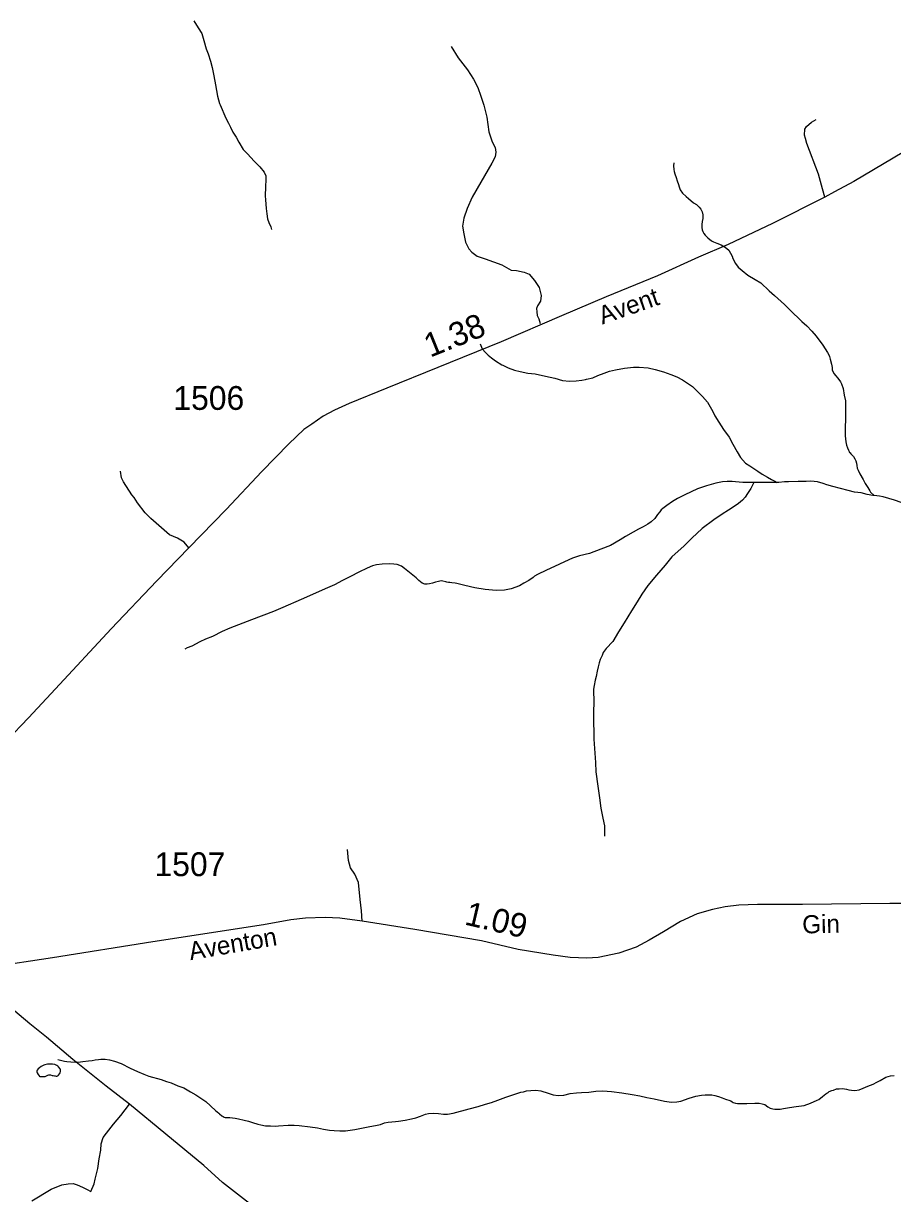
# Model space of a CAD drawing. Extents: x 2220236 to 2384410, y 720751 to 894131.
# Drawn here: x 2310365 to 2314925, y 875066 to 881207 of the extents above; entities that cross this region are included whole.
import ezdxf

# ---------------------------------------------------------------- set-up
doc = ezdxf.new("R2010")
doc.units = 0
for name, color, linetype in [('Exist Hydrographic Misc Water Feature', 7, 'Continuous'), ('Exist Hydrographic Pond Under 1500 Sq Ft', 7, 'Continuous'), ('Exist Road Non-System Type 51', 7, 'Continuous'), ('Exist Road Primary NC Attributed', 7, 'Continuous'), ('Exist Road Secondary Mileage Hundredths English Label', 7, 'Continuous'), ('Exist Road Secondary Type 51 Attributed', 7, 'Continuous'), ('Exist Road Secondary Type 51 Label', 7, 'Continuous'), ('Exist Road Secondary Type 51 Number Label', 7, 'Continuous')]:
    doc.layers.add(name, color=color, linetype=linetype)

msp = doc.modelspace()

# ---------------------------------------------------------------- linework, layer by layer
at = {"layer": 'Exist Hydrographic Misc Water Feature'}
for points in [[(2311258.3, 881220.8), (2311282.4, 881184), (2311300.4, 881154.5), (2311312.3, 881118), (2311324.3, 881074.3), (2311334.4, 881048.3), (2311346.4, 881008.6), (2311354.4, 880976.1), (2311364.4, 880932.3), (2311372.3, 880884.2), (2311382.4, 880824.8), (2311394.4, 880786.6), (2311396.4, 880780.1), (2311426.5, 880709.9), (2311440.4, 880684.3), (2311452.3, 880662.6), (2311464.4, 880636.1), (2311480.4, 880610.5), (2311494.5, 880583.9), (2311518.4, 880546.4), (2311540.4, 880522.7), (2311558.4, 880504.4), (2311576.4, 880484), (2311592.4, 880466.4), (2311604.5, 880453.9), (2311628.4, 880426.1), (2311636, 880406.8), (2311636.4, 880388), (2311634.3, 880350.1), (2311632.5, 880302.4), (2311634.5, 880282.1), (2311638.4, 880236.2), (2311642.4, 880208.4), (2311646.4, 880182.3), (2311652.5, 880162.2), (2311662.4, 880140.4), (2311666.3, 880126.5)], [(2313777, 880476.6), (2313775.1, 880459.3), (2313777.1, 880440.4), (2313779.1, 880430.7), (2313783, 880418.4), (2313789, 880398.3), (2313795.2, 880380.5), (2313801.1, 880362.5), (2313805, 880350.5), (2313811.1, 880334.3), (2313823, 880316), (2313841.1, 880298.6), (2313853.2, 880288.4), (2313881.1, 880266.6), (2313895.1, 880256.6), (2313909.1, 880242.3), (2313919.1, 880232.1), (2313925.1, 880218.4), (2313929.1, 880202.1), (2313929.9, 880192.4), (2313929.1, 880184.1), (2313925.1, 880168.3), (2313923.2, 880152.7), (2313923.7, 880135.5), (2313925.9, 880124), (2313929.1, 880115.9), (2313934.7, 880104.7), (2313941.1, 880096), (2313955.1, 880082.5), (2313975.1, 880066.2), (2313984.8, 880060.7), (2314003.2, 880054.1), (2314025.2, 880046), (2314047.1, 880032.3), (2314065.1, 880018.2), (2314075.2, 880002.2), (2314083.3, 879986.2), (2314087.2, 879973.9), (2314101.2, 879948.3), (2314115.2, 879928.2), (2314135.2, 879910.3), (2314165.2, 879886.1), (2314203.1, 879863.8), (2314233.2, 879846.2), (2314277.2, 879804.4), (2314305.2, 879780.2), (2314357.2, 879732.3), (2314385.4, 879703.8), (2314449.3, 879642.6), (2314475.2, 879619.9), (2314501.4, 879592.1), (2314524.1, 879565.3), (2314558, 879519), (2314570.6, 879498.9), (2314583.2, 879479.9), (2314589.3, 879467.7), (2314593.2, 879459.7), (2314597.2, 879446), (2314603.7, 879418.3), (2314607, 879401.2), (2314607.3, 879389.8), (2314616.9, 879370.4), (2314627.2, 879357.8), (2314635.2, 879348.1), (2314647.7, 879332.2), (2314651.9, 879326), (2314657.4, 879316.2), (2314664.8, 879291.1), (2314671.4, 879256.2), (2314677.3, 879226), (2314677.3, 879180), (2314677.2, 879124.4), (2314675.3, 879093.9), (2314675.3, 879043.9), (2314679.2, 879012), (2314683.4, 878994), (2314687.5, 878980.3), (2314693.1, 878967.3), (2314697.4, 878960.1), (2314699.3, 878956.2), (2314701.2, 878953.7), (2314705.3, 878948.2), (2314714.4, 878940.4), (2314719.2, 878934), (2314727.3, 878921.9), (2314731.3, 878912.3), (2314734.7, 878899.4), (2314737.3, 878887.9), (2314739.5, 878874), (2314743.3, 878863.6), (2314753.3, 878844.4), (2314769.4, 878813.8), (2314781.2, 878793.7), (2314795.3, 878772.3), (2314805.3, 878753.7), (2314809.3, 878748.2), (2314828.1, 878729.2)], [(2312760.8, 879525.8), (2312770.9, 879499.8), (2312788.7, 879480.1), (2312802.7, 879465.8), (2312820.9, 879451.8), (2312840.9, 879436.2), (2312874.7, 879416.4), (2312880.8, 879414), (2312908.8, 879399.6), (2312940.7, 879387.9), (2312970.9, 879380.1), (2313010.8, 879371.7), (2313048.8, 879367.7), (2313104.3, 879356.8), (2313152.7, 879345.7), (2313192.8, 879334.2), (2313229.4, 879329.9), (2313264.9, 879332.1), (2313295, 879336), (2313312.9, 879338.3), (2313318.8, 879340.2), (2313352.9, 879348.2), (2313378.9, 879359.8), (2313411, 879371.7), (2313439, 879382.1), (2313470.9, 879389.8), (2313518.9, 879398.4), (2313566.3, 879403.7), (2313594.9, 879403.9), (2313641.9, 879400.2), (2313679.1, 879391.9), (2313723, 879379.7), (2313760.6, 879364.9), (2313792.3, 879352.2), (2313823, 879336.2), (2313875, 879302.3), (2313907.2, 879269.8), (2313927.2, 879250.3), (2313953, 879220.1), (2313981.1, 879170.4), (2313993, 879147.9), (2314013, 879114.3), (2314037.2, 879075.9), (2314067.2, 879036.1), (2314087.1, 878999.9), (2314109.1, 878959.8), (2314127.2, 878930.1), (2314153.2, 878900.2), (2314175.2, 878886.3), (2314217.2, 878857.6), (2314241.2, 878842.2), (2314269.1, 878826.1), (2314289.2, 878813.7), (2314311.2, 878804), (2314318.2, 878798.5)], [(2314196, 878797.7), (2314173.2, 878797.6), (2314139.2, 878797.8), (2314101, 878802), (2314083.1, 878803.7), (2314057.1, 878804.2), (2314033.2, 878801.6), (2313997.9, 878795.2), (2313948.6, 878780.9), (2313901.1, 878764.2), (2313835.1, 878733.7), (2313797.1, 878713.9), (2313770.9, 878698.2), (2313741, 878678), (2313719, 878661.5), (2313710.9, 878654), (2313702.9, 878643.6), (2313690.9, 878630.1), (2313676.9, 878609.7), (2313657.5, 878590.9), (2313640.9, 878579.7), (2313616.9, 878565.5), (2313591, 878553.8), (2313563, 878537.8), (2313523, 878514), (2313494.8, 878498), (2313444.8, 878468.2), (2313394.8, 878448.1), (2313334.9, 878425.8), (2313282.8, 878413.9), (2313244.9, 878401.7), (2313202.9, 878382), (2313150.8, 878357.7), (2313108.8, 878337.9), (2313062.7, 878315.4), (2313046.9, 878305.8), (2313038.8, 878299.7), (2313015.6, 878283.9), (2312990.8, 878269.9), (2312966.8, 878255.7), (2312923.6, 878240.1), (2312888.6, 878233.7), (2312844.7, 878231.9), (2312786.7, 878236.1), (2312732.7, 878246.1), (2312680.7, 878258), (2312638.5, 878267.6), (2312630.6, 878269.9), (2312611.9, 878272.3), (2312602.7, 878273.6), (2312594.5, 878274), (2312586.6, 878275.5), (2312580.7, 878277.7), (2312564.6, 878281), (2312556.7, 878281.5), (2312542.6, 878279.3), (2312526.6, 878275.4), (2312510.6, 878269.8), (2312494.5, 878265.9), (2312482.6, 878263.8), (2312470.6, 878264.1), (2312456.6, 878270.2), (2312438.6, 878284), (2312424.6, 878297.5), (2312398.5, 878319.4), (2312364.5, 878347.6), (2312349.1, 878358.4), (2312326.5, 878368.1), (2312308.6, 878369.9), (2312284.5, 878372.2), (2312246.6, 878369.8), (2312216.5, 878366.2), (2312196.2, 878360.3), (2312168.4, 878349.4), (2312124.3, 878327), (2312080.4, 878304), (2312038.4, 878284), (2311996.5, 878261.9), (2311960.4, 878245.6), (2311822.5, 878183.3), (2311726.3, 878141.6), (2311676.3, 878121.5), (2311562.3, 878077.4), (2311448.3, 878033.5), (2311408.2, 878015.5), (2311356.2, 877989.5), (2311320.2, 877975.7), (2311290.2, 877961.2), (2311248.2, 877939.9), (2311224.2, 877929.9), (2311212.3, 877923.6)], [(2314196, 878797.7), (2314181.1, 878765.9), (2314163.2, 878739.7), (2314151.1, 878722), (2314137.2, 878705.9), (2314117.1, 878687.8), (2314099.2, 878675.5), (2314063.1, 878653.6), (2314031.2, 878631.7), (2313987, 878602.1), (2313925, 878555.9), (2313871, 878506.3), (2313830.9, 878466), (2313767.1, 878407.6), (2313731, 878364.3), (2313687, 878311.4), (2313640.9, 878257.9), (2313609, 878211.6), (2313584.8, 878172), (2313555, 878123.9), (2313516.9, 878061.8), (2313486.9, 878013.7), (2313456.9, 877964.1), (2313422.8, 877927.4), (2313416.9, 877919.8), (2313406.9, 877905.4), (2313400.9, 877889.5), (2313391, 877869.5), (2313384.9, 877851.9), (2313380.9, 877831.3), (2313374.9, 877808), (2313368.8, 877780), (2313364.8, 877760), (2313358.9, 877733.6), (2313356.1, 877713.8), (2313355, 877691.6), (2313356.9, 877665.4), (2313354.8, 877575.9), (2313356.9, 877451.2), (2313366.9, 877329.3), (2313368.7, 877279.4), (2313378.8, 877205.2), (2313386.7, 877143.9), (2313394.8, 877089.2), (2313404.9, 877037.2), (2313412.8, 876995.7), (2313412.8, 876941.4)], [(2314318.2, 878798.5), (2314265.2, 878797.9), (2314239, 878797.9), (2314209, 878798.2), (2314196, 878797.7)], [(2314828.1, 878729.2), (2314821.3, 878729.7), (2314791.4, 878735.9), (2314759.3, 878743.6), (2314725.3, 878748), (2314691.4, 878755.6), (2314651.3, 878766.4), (2314611.2, 878777.7), (2314579.3, 878786.2), (2314561.2, 878792.1), (2314531.2, 878801.6), (2314513.3, 878804.1), (2314493.2, 878805.7), (2314470.7, 878804), (2314444.3, 878802.9), (2314429.3, 878803.9), (2314379.1, 878801.8), (2314357.1, 878801.7), (2314327.3, 878798.1), (2314318.2, 878798.5)], [(2315121.5, 878693.6), (2315109.4, 878689.9), (2315083.3, 878682.2), (2315072.2, 878679.4), (2315061.5, 878678.1), (2315049.9, 878677.7), (2315039.5, 878678), (2315019.6, 878680.4), (2315004, 878684), (2314969.4, 878694), (2314935.3, 878705.8), (2314905.3, 878714.3), (2314875.4, 878722.1), (2314855.4, 878726.3), (2314828.1, 878729.2)], [(2310545.3, 875771), (2310581.1, 875761.1), (2310593.2, 875759.2), (2310613.2, 875757.4), (2310637.3, 875756.8), (2310663.9, 875757.1), (2310677.2, 875759.2), (2310707.3, 875763), (2310725.2, 875765.4), (2310740.7, 875767.6), (2310758.2, 875769.9), (2310771.1, 875771.3), (2310793.1, 875771.4), (2310817.3, 875767.6), (2310843.2, 875761.2), (2310877.3, 875749.4), (2310925.3, 875725.2), (2310963.3, 875706.9), (2310997.2, 875692.9), (2311023.3, 875683.2), (2311087.4, 875665.4), (2311115.2, 875654.9), (2311139.4, 875646.9), (2311175.4, 875632.8), (2311207.3, 875621.1), (2311241.3, 875601.1), (2311269.4, 875585), (2311295.3, 875567.3), (2311321.5, 875549.3), (2311373.4, 875503), (2311389.4, 875488.9), (2311393.3, 875485.1), (2311405.3, 875474.9), (2311412.3, 875470.2), (2311418.4, 875468.1), (2311424.1, 875465.7), (2311433.4, 875465.3), (2311447.4, 875465.1), (2311462.6, 875464.9), (2311475.5, 875463), (2311493.4, 875458.8), (2311523.5, 875452.6), (2311545.3, 875447.1), (2311567.5, 875438.8), (2311595.4, 875430.9), (2311609.8, 875426.7), (2311635.4, 875422.8), (2311661.4, 875421.4), (2311687.5, 875420.9), (2311703.5, 875421.5), (2311754.3, 875425.2), (2311785.6, 875424.9), (2311811.4, 875423.4), (2311869.5, 875416.8), (2311907.6, 875410.9), (2311939.4, 875404.8), (2311971.5, 875398.7), (2311995.6, 875397.3), (2312025.5, 875395.3), (2312054, 875396.5), (2312103.8, 875402.6), (2312173.5, 875416.2), (2312221.5, 875425.4), (2312237.5, 875429.4), (2312259.6, 875437), (2312277.7, 875440.9), (2312297.6, 875443.3), (2312317.7, 875444.9), (2312333.6, 875447.4), (2312367.7, 875451.2), (2312400.2, 875458.3), (2312423.8, 875464.9), (2312447.6, 875473.3), (2312473.6, 875483.3), (2312489.7, 875487.4), (2312513.8, 875489.2), (2312541.7, 875486.9), (2312568.5, 875482.4), (2312589.7, 875483.3), (2312619.8, 875489.3), (2312703.8, 875511), (2312749.9, 875523.5), (2312789.8, 875534.9), (2312819.8, 875545.2), (2312853.8, 875557.2), (2312895.7, 875572.9), (2312937.8, 875587), (2312973.9, 875598.3), (2312987.8, 875601.3), (2313003.6, 875605.3), (2313027.5, 875607.9), (2313053.9, 875609), (2313079.9, 875605.1), (2313118, 875592.8), (2313143.9, 875584.7), (2313169.9, 875580.9), (2313200, 875583)], [(2313200, 875583), (2313233.9, 875591), (2313266, 875595.5), (2313292.1, 875597.3), (2313332, 875599), (2313368.1, 875603.1), (2313404, 875605.3), (2313450.1, 875603), (2313504, 875595.4), (2313558, 875587), (2313598.2, 875578.7), (2313636.1, 875571.2), (2313674, 875563), (2313728.8, 875551.2), (2313764.1, 875547.1), (2313792.1, 875547.4), (2313814.2, 875550.7), (2313858.1, 875567.3), (2313892.6, 875577), (2313922.1, 875583), (2313942.2, 875585.4), (2313956.3, 875585.2), (2313976.3, 875585.2), (2313992.2, 875581), (2314012.1, 875575.3), (2314030.1, 875569.4), (2314048.2, 875562.7), (2314070.1, 875555.4), (2314075.4, 875552.4), (2314082.2, 875547.7), (2314088.2, 875544.8), (2314100.7, 875540.3), (2314111, 875539.1), (2314126.2, 875538.9), (2314146.2, 875538.9), (2314160.2, 875539.5), (2314202.3, 875541.2), (2314224.2, 875541.3), (2314241.1, 875537.8), (2314254.3, 875533.4), (2314270.2, 875521), (2314282.5, 875514.9), (2314296.2, 875511.5), (2314306.5, 875509.3), (2314316.3, 875508.9), (2314334.3, 875509.6), (2314352.4, 875512.8), (2314384.2, 875517.5), (2314418.4, 875522.9), (2314460.4, 875528.8), (2314494.3, 875540.8), (2314528.2, 875557), (2314538.3, 875560.6), (2314556.3, 875575.4), (2314574.3, 875589.3), (2314580.4, 875592.8), (2314586.4, 875597.2), (2314592.4, 875601.5), (2314606.4, 875607), (2314614.3, 875609), (2314630.3, 875615.4), (2314644.4, 875616.8), (2314662.4, 875617.5), (2314682.5, 875615), (2314694.5, 875611.5), (2314708.4, 875608.6), (2314726.5, 875607), (2314748.5, 875611.3), (2314770.4, 875619.4), (2314794.4, 875629.6), (2314822.5, 875641.3), (2314842.5, 875651.1), (2314859.7, 875660.8), (2314888.5, 875676.8), (2314914.5, 875685.3), (2314932.5, 875686.8)]]:
    msp.add_lwpolyline(points, dxfattribs=at)
at = {"layer": 'Exist Hydrographic Pond Under 1500 Sq Ft'}
msp.add_lwpolyline([(2310437.1, 875700.9), (2310443.1, 875691.4), (2310447, 875684.9), (2310448.6, 875682.6), (2310451.1, 875681.1), (2310453.1, 875681.2), (2310457.1, 875681.4), (2310463.1, 875681.6), (2310475.1, 875681.3), (2310477.1, 875681.4), (2310479.3, 875681.5), (2310482.2, 875683.2), (2310485.8, 875684.9), (2310492.8, 875688.6), (2310497.6, 875689.6), (2310503, 875689.8), (2310507.2, 875689.2), (2310515.1, 875686.9), (2310521.2, 875685.6), (2310527.6, 875684.2), (2310531, 875683.6), (2310537.1, 875683), (2310541.1, 875683.2), (2310543.6, 875684.1), (2310546.2, 875685), (2310549.3, 875687.5), (2310555.2, 875695.2), (2310557.6, 875700.3), (2310559.5, 875707), (2310560.3, 875711), (2310560, 875714.2), (2310559.1, 875717.5), (2310557.1, 875721.5), (2310549.7, 875731.2), (2310545.3, 875735.8), (2310541.2, 875739), (2310530.6, 875743.4), (2310518.5, 875745.3), (2310502.1, 875746.4), (2310491.1, 875745.2), (2310477, 875742.8), (2310472.5, 875741), (2310469.1, 875739.3), (2310458, 875733), (2310449.2, 875727), (2310443.1, 875721), (2310437.2, 875713.4), (2310435.7, 875710.9), (2310435, 875707.5), (2310435.1, 875705.1), (2310437.1, 875700.9)], dxfattribs=at)
at = {"layer": 'Exist Road Non-System Type 51'}
for points in [[(2312609.7, 881085.9), (2312645.3, 881026.6), (2312694.4, 880963.9), (2312726.5, 880914.7), (2312748.5, 880870.7), (2312765.5, 880824.9), (2312780.7, 880779.2), (2312796, 880714.8), (2312806.1, 880638.6), (2312824.7, 880586), (2312840, 880555.5), (2312843.4, 880531.8), (2312840, 880506.4), (2312823, 880474.2), (2312765.5, 880374.2), (2312719.8, 880296.3), (2312692.7, 880235.3), (2312675.7, 880184.5), (2312669, 880143.8), (2312675.7, 880103.1), (2312684.2, 880059.1), (2312701.1, 880025.2), (2312718.1, 880006.6), (2312745.2, 879986.2), (2312787.5, 879972.7), (2312875.5, 879940.5), (2312924.6, 879911.7), (2312952.6, 879910), (2312991.5, 879901.5), (2313018.6, 879891.4), (2313045.7, 879857.5), (2313071.1, 879821.9), (2313081.3, 879779.5), (2313077.9, 879749), (2313062.6, 879725.3), (2313055.9, 879711.8), (2313057.6, 879693.1), (2313060.9, 879674.5), (2313069.4, 879657.5), (2313076.2, 879632.1)], [(2314568.9, 880295.7), (2314557.6, 880339.2), (2314535.9, 880415.6), (2314474.3, 880576.9), (2314468, 880602.9), (2314461.7, 880620.8), (2314463.4, 880652.7), (2314473.2, 880666.9), (2314499.1, 880689.2), (2314522.9, 880703.3)], [(2311233.1, 878454.6), (2311208.5, 878485.1), (2311173, 878505.4), (2311130.6, 878524), (2311032.7, 878608.6), (2311004.4, 878638.3), (2310963.8, 878691.8), (2310945.7, 878719.7), (2310933.5, 878733.6), (2310890.7, 878801.1), (2310880.4, 878822.9), (2310874.2, 878856.8)], [(2312141.5, 876495.9), (2312138.1, 876550.1), (2312131.3, 876609.4), (2312123.7, 876699.2), (2312104.3, 876743.3), (2312080.1, 876776.6), (2312069.7, 876814.4), (2312065.1, 876872.4)], [(2310410.1, 875027.8), (2310510, 875090.5), (2310565.9, 875112.5), (2310599.7, 875117.6), (2310626.8, 875119.3), (2310647.1, 875112.5), (2310674.2, 875100.6), (2310699.6, 875087.1), (2310718.3, 875076.9), (2310736.4, 875118.4), (2310742, 875142.5), (2310755.7, 875198.8), (2310762.3, 875249.7), (2310770.7, 875293.8), (2310772.4, 875327.7), (2310783.8, 875361), (2310801.7, 875383.4), (2310837.8, 875430.7), (2310876.2, 875477), (2310921.9, 875535.8)]]:
    msp.add_lwpolyline(points, dxfattribs=at)
at = {"layer": 'Exist Road Primary NC Attributed'}
msp.add_lwpolyline([(2311567.6, 875001.5), (2311409.6, 875124.6), (2311310.8, 875213.9), (2311112.1, 875378.8), (2310921.9, 875535.8), (2310798.9, 875630.7), (2310625.1, 875769.6), (2310486.2, 875888.2), (2310399.3, 875958.2), (2310094.1, 876213.5)], dxfattribs=at)
at = {"layer": 'Exist Road Secondary Type 51 Attributed'}
for points in [[(2315030.1, 880560.6), (2314721.8, 880378.1), (2314619.9, 880324), (2314568.9, 880295.7), (2314295.2, 880157.2), (2314061.4, 880046.7), (2313907.3, 879979.9), (2313691.4, 879883.5), (2313422.9, 879771.7), (2313187.8, 879672.8), (2312871.3, 879535.5), (2312539.4, 879401.7), (2312271.9, 879293.3), (2312073.8, 879211.9), (2311997.6, 879178), (2311938.3, 879145.8), (2311877.4, 879103.5), (2311836.7, 879076.4), (2311757.1, 879001.8), (2311616.6, 878856.1), (2311428.6, 878656.2), (2311233.1, 878454.6), (2311065.4, 878281.7), (2310825, 878031), (2310533.8, 877715.8), (2310391.5, 877563.3), (2310278.1, 877444.7)], [(2315030.7, 876588.9), (2314909.3, 876588.9), (2314452.6, 876583.7), (2314216.2, 876583.1), (2314117.3, 876579.9), (2314046.7, 876570.9), (2313979.8, 876556.8), (2313899.9, 876534.9), (2313811.9, 876493.8), (2313722.9, 876440.5), (2313648.4, 876396.8), (2313578.9, 876360.3), (2313488.1, 876328.7), (2313379.9, 876306.2), (2313320.2, 876302.4), (2313234.1, 876305.6), (2313143.5, 876318.4), (2312960.6, 876348.2), (2312767.6, 876393.4), (2312417.8, 876452.2), (2312141.5, 876495.9), (2312025.8, 876511.8), (2311948.1, 876515.7), (2311844, 876511.8), (2311768.2, 876503.4), (2311624.7, 876476.4), (2311044.6, 876388.5), (2310517.9, 876303), (2310193.2, 876253.9)]]:
    msp.add_lwpolyline(points, dxfattribs=at)

# ---------------------------------------------------------------- texts
at = {"layer": 'Exist Road Secondary Mileage Hundredths English Label'}
for s, rotation, p in [('1.38', 21.96506, (2312498.5, 879452.6)), ('1.09', 346.80939, (2312674.2, 876479.5))]:
    msp.add_text(s, height=125, rotation=rotation, dxfattribs=at).set_placement(p)
at = {"layer": 'Exist Road Secondary Type 51 Label'}
for s, rotation, p in [('Avent ', 19.26899, (2313402.1, 879626.5)), ('Gin', 1.33692, (2314451.6, 876431.4)), ('Aventon', 9.85018, (2311241.4, 876290.9))]:
    msp.add_text(s, height=95, rotation=rotation, dxfattribs=at).set_placement(p)
at = {"layer": 'Exist Road Secondary Type 51 Number Label'}
for s, p in [('1506', (2311151.7, 879179.3)), ('1507', (2311052.6, 876732.3))]:
    msp.add_text(s, height=125, dxfattribs=at).set_placement(p)

doc.saveas('drawing.dxf')
